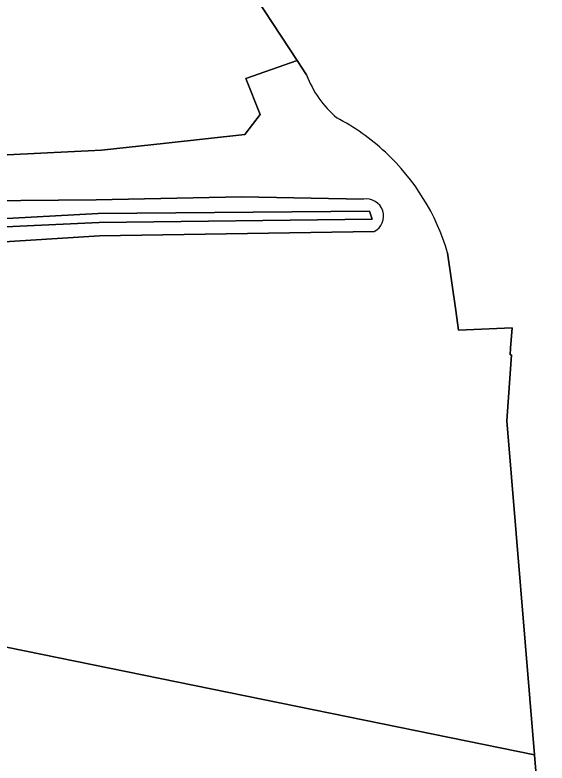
# Model space of a CAD drawing. Extents: x 161477 to 163040, y 383680 to 384871.
# Drawn here: x 162686.9 to 162745.6, y 384277.4 to 384359.9 of the extents above; entities that cross this region are included whole.
import ezdxf

# ---------------------------------------------------------------- set-up
doc = ezdxf.new("R2010")
doc.units = 0
for name, color, linetype in [('IMGEO_Gemengd_bos', 7, 'Continuous'), ('IMGEO_Groenvoorziening', 7, 'Continuous'), ('IMGEO_Waterloop', 7, 'Continuous')]:
    doc.layers.add(name, color=color, linetype=linetype)

msp = doc.modelspace()

# ---------------------------------------------------------------- linework, layer by layer
at = {"layer": 'IMGEO_Gemengd_bos'}
for points in [[(162708.943, 384368.827), (162718.064, 384354.935), (162719.074, 384353.323)], [(162734.646, 384333.69), (162735.542, 384327.318), (162735.843, 384325.177), (162741.782, 384325.434), (162741.603, 384323.166), (162741.552, 384322.457), (162741.702, 384322.447), (162741.178, 384315.157), (162744.219, 384278.302), (162745.112, 384267.49), (162745.32, 384267.443), (162745.178, 384266.689), (162745.218, 384266.206), (162745.618, 384261.365), (162730.268, 384253.411), (162709.699, 384265.561), (162700.876, 384267.45), (162685.172, 384270.174), (162680.712, 384268.859), (162677.825, 384268.009), (162674.306, 384268.01), (162674.228, 384277.109), (162674.178, 384301.584), (162673.824, 384335.54)]]:
    msp.add_lwpolyline(points, dxfattribs=at)
for centre, radius, start, end in [((162730.267, 384357.69), 12.015, 201.31319, 229.14677), ((162711.009, 384326.783), 24.617, 47.03822, 62.41624), ((162710.971, 384326.741), 24.674, 16.35723, 47.03948)]:
    msp.add_arc(centre, radius, start, end, dxfattribs=at)
at = {"layer": 'IMGEO_Groenvoorziening'}
for points in [[(162683.036, 384344.347), (162696.47, 384345.017), (162703.598, 384345.794), (162712.259, 384346.739), (162713.95, 384348.958), (162712.394, 384352.929), (162718.064, 384354.935), (162708.943, 384368.827)], [(162719.074, 384353.323), (162718.064, 384354.935), (162712.394, 384352.929), (162713.95, 384348.958), (162712.259, 384346.739), (162703.598, 384345.794), (162696.47, 384345.017), (162683.036, 384344.347), (162683.325, 384339.858), (162683.372, 384339.427), (162695.874, 384339.549), (162711.907, 384339.877), (162725.362, 384339.61)], [(162725.362, 384339.61), (162711.907, 384339.877), (162695.874, 384339.549), (162683.372, 384339.427), (162677.079, 384339.366)], [(162679.254, 384337.102), (162696.107, 384338.039), (162726.031, 384338.283), (162726.311, 384337.428), (162696.2, 384337.052), (162679.45, 384336.258)], [(162679.88, 384334.527), (162696.24, 384335.563), (162726.543, 384336.055)], [(162726.543, 384336.055), (162696.24, 384335.563), (162679.88, 384334.527)], [(162741.782, 384325.434), (162735.843, 384325.177), (162735.542, 384327.318), (162734.646, 384333.69)], [(162678.382, 384332.402), (162678.87, 384301.435), (162678.537, 384291.707), (162744.219, 384278.302), (162741.178, 384315.157), (162741.702, 384322.447), (162741.552, 384322.457), (162741.603, 384323.166), (162741.782, 384325.434)]]:
    msp.add_lwpolyline(points, dxfattribs=at)
msp.add_lwpolyline([(162744.219, 384278.302), (162678.537, 384291.707), (162678.284, 384284.328), (162677.825, 384268.009), (162680.712, 384268.859), (162685.172, 384270.174), (162700.876, 384267.45), (162709.699, 384265.561), (162730.268, 384253.411), (162745.618, 384261.365), (162745.218, 384266.206), (162745.178, 384266.689), (162745.32, 384267.443), (162745.112, 384267.49)], close=True, dxfattribs=at)
for centre, radius, start, end in [((162730.267, 384357.69), 12.015, 201.31319, 229.14677), ((162711.009, 384326.783), 24.617, 47.03822, 62.41624), ((162710.971, 384326.741), 24.674, 16.35723, 47.03948), ((162725.693, 384337.746), 1.893, 296.69488, 100.05894), ((162725.693, 384337.746), 1.893, 296.69488, 100.05894)]:
    msp.add_arc(centre, radius, start, end, dxfattribs=at)
at = {"layer": 'IMGEO_Waterloop'}
msp.add_lwpolyline([(162679.45, 384336.258), (162696.2, 384337.052), (162726.311, 384337.428), (162726.031, 384338.283), (162696.107, 384338.039), (162679.254, 384337.102)], dxfattribs=at)

doc.saveas('drawing.dxf')
